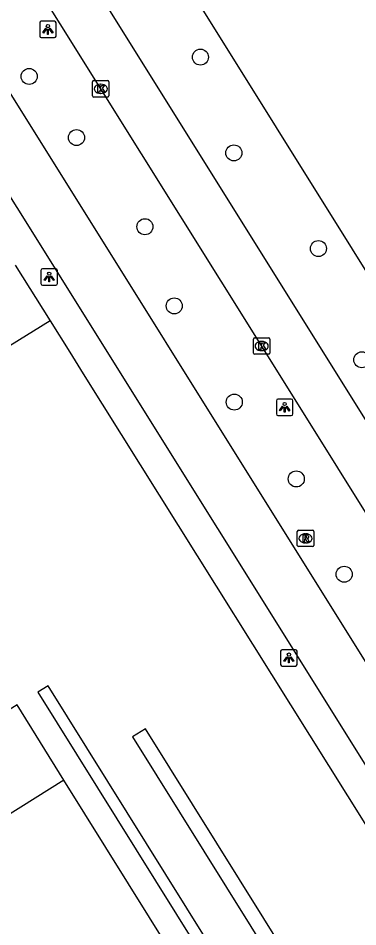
# Model space of a CAD drawing. Extents: x 159280 to 160375, y 384531 to 385872.
# Drawn here: x 159814.2 to 159834.9, y 385571.9 to 385627.3 of the extents above; entities that cross this region are included whole.
import ezdxf

# ---------------------------------------------------------------- set-up
doc = ezdxf.new("R2010")
doc.units = 0
for name, color, linetype in [('IMGEO_Boom', 7, 'Continuous'), ('IMGEO_Fietspad_gesloten', 7, 'Continuous'), ('IMGEO_Kolk', 7, 'Continuous'), ('IMGEO_Lichtpunt', 7, 'Continuous'), ('IMGEO_Pand', 7, 'Continuous'), ('IMGEO_Rijbaan_regionaal_gesloten', 7, 'Continuous'), ('IMGEO_Rioolput', 7, 'Continuous'), ('IMGEO_Voetgangersgebied_open', 7, 'Continuous'), ('IMGEO_Voetpad_open', 7, 'Continuous')]:
    doc.layers.add(name, color=color, linetype=linetype)

msp = doc.modelspace()

# ---------------------------------------------------------------- linework, layer by layer
at = {"layer": 'IMGEO_Boom'}
for centre in [(159825.316, 385624.952), (159814.886, 385623.775), (159817.77, 385620.045), (159827.354, 385619.112), (159821.936, 385614.611), (159832.505, 385613.277), (159823.722, 385609.782), (159835.149, 385606.495), (159827.38, 385603.914), (159831.155, 385599.227), (159834.074, 385593.416)]:
    msp.add_circle(centre, 0.489, dxfattribs=at)
at = {"layer": 'IMGEO_Fietspad_gesloten'}
for points in [[(159683.485, 385818.555), (159695.188, 385802.278), (159729.815, 385750), (159737.215, 385738.828), (159738.844, 385736.282), (159769.444, 385687.297), (159773.292, 385681.136), (159801.995, 385635.214), (159838.479, 385576.785), (159874.063, 385519.7)], [(159876.93, 385521.556), (159841.351, 385578.498), (159804.978, 385636.776), (159794.348, 385653.769)]]:
    msp.add_lwpolyline(points, dxfattribs=at)
at = {"layer": 'IMGEO_Kolk'}
for p, q in [((159818.746, 385622.594), (159818.746, 385623.446)), ((159818.821, 385623.52), (159819.673, 385623.52)), ((159819.234, 385623.3), (159819.259, 385623.3)), ((159819.747, 385623.446), (159819.747, 385622.594)), ((159819.257, 385622.74), (159819.232, 385622.74)), ((159819.673, 385622.52), (159818.821, 385622.52)), ((159828.547, 385606.906), (159828.547, 385607.758)), ((159828.622, 385607.832), (159829.474, 385607.832)), ((159829.548, 385607.758), (159829.548, 385606.906)), ((159829.035, 385607.612), (159829.06, 385607.612)), ((159829.474, 385606.832), (159828.622, 385606.832)), ((159829.058, 385607.052), (159829.033, 385607.052))]:
    msp.add_line(p, q, dxfattribs=at)
for points in [[(159818.746, 385622.594), (159818.746, 385623.446)], [(159818.821, 385623.52), (159819.673, 385623.52)], [(159819.067, 385623.22), (159819.19, 385623.22), (159819.19, 385623.069), (159819.32, 385623.22), (159819.484, 385623.22), (159819.338, 385623.069), (159819.491, 385622.82), (159819.339, 385622.82), (159819.254, 385622.984), (159819.19, 385622.917), (159819.19, 385622.82), (159819.067, 385622.82), (159819.067, 385623.22)], [(159819.747, 385623.446), (159819.747, 385622.594)], [(159819.673, 385622.52), (159818.821, 385622.52)], [(159828.547, 385606.906), (159828.547, 385607.758)], [(159828.622, 385607.832), (159829.474, 385607.832)], [(159829.548, 385607.758), (159829.548, 385606.906)], [(159828.868, 385607.532), (159828.991, 385607.532), (159828.991, 385607.381), (159829.121, 385607.532), (159829.285, 385607.532), (159829.139, 385607.381), (159829.292, 385607.132), (159829.14, 385607.132), (159829.055, 385607.296), (159828.991, 385607.229), (159828.991, 385607.132), (159828.868, 385607.132), (159828.868, 385607.532)], [(159829.474, 385606.832), (159828.622, 385606.832)]]:
    msp.add_lwpolyline(points, dxfattribs=at)
for centre, start, end in [((159818.823, 385623.444), 91.552, 178.448), ((159818.823, 385623.444), 91.552, 178.448), ((159819.671, 385623.444), 1.552, 88.448), ((159819.671, 385623.444), 1.552, 88.448), ((159818.823, 385622.596), 181.552, 268.448), ((159818.823, 385622.596), 181.552, 268.448), ((159819.671, 385622.596), 271.552, 358.448), ((159819.671, 385622.596), 271.552, 358.448), ((159828.624, 385607.756), 91.552, 178.448), ((159828.624, 385607.756), 91.552, 178.448), ((159829.472, 385607.756), 1.552, 88.448), ((159829.472, 385607.756), 1.552, 88.448), ((159828.624, 385606.908), 181.552, 268.448), ((159828.624, 385606.908), 181.552, 268.448), ((159829.472, 385606.908), 271.552, 358.448), ((159829.472, 385606.908), 271.552, 358.448)]:
    msp.add_arc(centre, 0.0765, start, end, dxfattribs=at)
for centre, major_axis, ratio, start_param, end_param in [((159819.233, 385623.02), (-0.387, 0.002), 0.722429, 4.712389, 7.853982), ((159819.258, 385623.02), (-0.39, 0.002), 0.717154, 1.570796, 4.712389), ((159829.034, 385607.332), (-0.387, 0.002), 0.722429, 4.712389, 7.853982), ((159829.059, 385607.332), (-0.39, 0.002), 0.717154, 1.570796, 4.712389)]:
    msp.add_ellipse(centre, major_axis=major_axis, ratio=ratio, start_param=start_param, end_param=end_param, dxfattribs=at)
at = {"layer": 'IMGEO_Lichtpunt'}
for p, q in [((159815.528, 385627.047), (159815.528, 385626.24)), ((159815.528, 385627.047), (159815.528, 385626.24)), ((159816.43, 385627.142), (159815.622, 385627.142)), ((159816.43, 385627.142), (159815.622, 385627.142)), ((159816.524, 385626.24), (159816.524, 385627.047)), ((159816.524, 385626.24), (159816.524, 385627.047)), ((159815.622, 385626.146), (159816.43, 385626.146)), ((159815.622, 385626.146), (159816.43, 385626.146)), ((159815.607, 385611.95), (159815.607, 385611.143)), ((159815.607, 385611.95), (159815.607, 385611.143)), ((159816.509, 385612.045), (159815.701, 385612.045)), ((159816.509, 385612.045), (159815.701, 385612.045)), ((159816.603, 385611.143), (159816.603, 385611.95)), ((159816.603, 385611.143), (159816.603, 385611.95)), ((159815.701, 385611.049), (159816.509, 385611.049)), ((159815.701, 385611.049), (159816.509, 385611.049)), ((159829.948, 385603.999), (159829.948, 385603.192)), ((159829.948, 385603.999), (159829.948, 385603.192)), ((159830.85, 385604.094), (159830.042, 385604.094)), ((159830.85, 385604.094), (159830.042, 385604.094)), ((159830.944, 385603.192), (159830.944, 385603.999)), ((159830.944, 385603.192), (159830.944, 385603.999)), ((159830.042, 385603.098), (159830.85, 385603.098)), ((159830.042, 385603.098), (159830.85, 385603.098)), ((159831.106, 385588.814), (159830.298, 385588.814)), ((159831.106, 385588.814), (159830.298, 385588.814)), ((159830.204, 385588.719), (159830.204, 385587.912)), ((159830.204, 385588.719), (159830.204, 385587.912)), ((159831.2, 385587.912), (159831.2, 385588.719)), ((159831.2, 385587.912), (159831.2, 385588.719)), ((159830.298, 385587.818), (159831.106, 385587.818)), ((159830.298, 385587.818), (159831.106, 385587.818))]:
    msp.add_line(p, q, dxfattribs=at)
for points in [[(159815.902, 385626.711), (159815.941, 385626.683), (159815.753, 385626.421), (159815.715, 385626.448), (159815.902, 385626.711)], [(159816.004, 385626.663), (159816.051, 385626.663), (159816.051, 385626.341), (159816.004, 385626.341), (159816.004, 385626.663)], [(159816.114, 385626.683), (159816.152, 385626.71), (159816.339, 385626.448), (159816.3, 385626.42), (159816.114, 385626.683)], [(159815.981, 385611.614), (159816.02, 385611.586), (159815.832, 385611.324), (159815.794, 385611.351), (159815.981, 385611.614)], [(159816.083, 385611.566), (159816.13, 385611.566), (159816.13, 385611.244), (159816.083, 385611.244), (159816.083, 385611.566)], [(159816.193, 385611.586), (159816.231, 385611.613), (159816.418, 385611.351), (159816.379, 385611.323), (159816.193, 385611.586)], [(159830.322, 385603.663), (159830.361, 385603.635), (159830.173, 385603.373), (159830.135, 385603.4), (159830.322, 385603.663)], [(159830.424, 385603.615), (159830.471, 385603.615), (159830.471, 385603.293), (159830.424, 385603.293), (159830.424, 385603.615)], [(159830.534, 385603.635), (159830.572, 385603.662), (159830.759, 385603.4), (159830.72, 385603.372), (159830.534, 385603.635)], [(159830.578, 385588.383), (159830.617, 385588.355), (159830.429, 385588.093), (159830.391, 385588.12), (159830.578, 385588.383)], [(159830.68, 385588.335), (159830.727, 385588.335), (159830.727, 385588.013), (159830.68, 385588.013), (159830.68, 385588.335)], [(159830.79, 385588.355), (159830.828, 385588.382), (159831.015, 385588.12), (159830.976, 385588.092), (159830.79, 385588.355)]]:
    msp.add_lwpolyline(points, dxfattribs=at)
for centre in [(159816.027, 385626.845), (159816.106, 385611.748), (159830.447, 385603.797), (159830.703, 385588.517)]:
    msp.add_circle(centre, 0.0994, dxfattribs=at)
for centre, start, end in [((159815.622, 385627.047), 90, 180), ((159815.622, 385627.047), 90, 180), ((159816.43, 385627.047), 0, 90), ((159816.43, 385627.047), 0, 90), ((159815.622, 385626.24), 180, 270), ((159815.622, 385626.24), 180, 270), ((159816.43, 385626.24), 270, 0), ((159816.43, 385626.24), 270, 360), ((159815.701, 385611.95), 90, 180), ((159815.701, 385611.95), 90, 180), ((159816.509, 385611.95), 0, 90), ((159816.509, 385611.95), 0, 90), ((159815.701, 385611.143), 180, 270), ((159815.701, 385611.143), 180, 270), ((159816.509, 385611.143), 270, 0), ((159816.509, 385611.143), 270, 360), ((159830.042, 385603.999), 90, 180), ((159830.042, 385603.999), 90, 180), ((159830.85, 385603.999), 0, 90), ((159830.85, 385603.999), 0, 90), ((159830.042, 385603.192), 180, 270), ((159830.042, 385603.192), 180, 270), ((159830.85, 385603.192), 270, 0), ((159830.85, 385603.192), 270, 360), ((159830.298, 385588.719), 90, 180), ((159830.298, 385588.719), 90, 180), ((159831.106, 385588.719), 0, 90), ((159831.106, 385588.719), 0, 90), ((159830.298, 385587.912), 180, 270), ((159830.298, 385587.912), 180, 270), ((159831.106, 385587.912), 270, 0), ((159831.106, 385587.912), 270, 360)]:
    msp.add_arc(centre, 0.0946, start, end, dxfattribs=at)
at = {"layer": 'IMGEO_Pand'}
for points in [[(159817.007, 385580.869), (159811.586, 385577.468), (159805.406, 385573.591), (159804.077, 385575.728), (159802.913, 385574.996), (159794.714, 385569.897), (159821.203, 385527.404), (159836.253, 385503.261)], [(159857.661, 385513.679), (159858.523, 385514.215), (159857.359, 385516.083), (159817.007, 385580.869)]]:
    msp.add_lwpolyline(points, dxfattribs=at)
at = {"layer": 'IMGEO_Rijbaan_regionaal_gesloten'}
for points in [[(159798.174, 385671.514), (159816.144, 385642.784), (159875.925, 385546.962), (159887.6, 385528.252)], [(159794.086, 385668.963), (159812.087, 385640.123), (159853.276, 385574.135)], [(159847.311, 385577.733), (159845.85, 385580.372), (159838.316, 385592.486), (159829.049, 385607.333), (159819.248, 385623.021), (159809.43, 385638.724), (159800.143, 385653.567), (159799.559, 385654.409)]]:
    msp.add_lwpolyline(points, dxfattribs=at)
at = {"layer": 'IMGEO_Rioolput'}
for p, q in [((159831.218, 385595.179), (159831.218, 385596.031)), ((159831.293, 385596.105), (159832.145, 385596.105)), ((159832.219, 385596.031), (159832.219, 385595.179)), ((159831.706, 385595.885), (159831.731, 385595.885)), ((159832.145, 385595.105), (159831.293, 385595.105)), ((159831.729, 385595.325), (159831.704, 385595.325))]:
    msp.add_line(p, q, dxfattribs=at)
for points in [[(159831.218, 385595.179), (159831.218, 385596.031)], [(159831.293, 385596.105), (159832.145, 385596.105)], [(159832.219, 385596.031), (159832.219, 385595.179)], [(159831.807, 385595.803), (159831.555, 385595.805), (159831.555, 385595.405)], [(159831.555, 385595.405), (159831.679, 385595.405), (159831.679, 385595.567), (159831.69, 385595.567)], [(159831.733, 385595.724), (159831.679, 385595.724), (159831.679, 385595.643)], [(159831.679, 385595.643), (159831.731, 385595.643)], [(159831.737, 385595.538), (159831.808, 385595.405), (159831.948, 385595.405), (159831.883, 385595.531)], [(159832.145, 385595.105), (159831.293, 385595.105)]]:
    msp.add_lwpolyline(points, dxfattribs=at)
for centre, radius, start, end in [((159831.295, 385596.029), 0.0765, 91.552, 178.448), ((159831.295, 385596.029), 0.0765, 91.552, 178.448), ((159832.143, 385596.029), 0.0765, 1.552, 88.448), ((159832.143, 385596.029), 0.0765, 1.552, 88.448), ((159831.689, 385595.514), 0.0533, 26.0293, 88.6989), ((159831.715, 385595.832), 0.19, 274.7715, 282.9687), ((159831.739, 385595.628), 0.0964, 77.0061, 93.1865), ((159831.753, 385595.685), 0.0378, 276.6634, 79.6772), ((159831.806, 385595.693), 0.109, 350.3612, 89.416), ((159831.804, 385595.693), 0.112, 277.5842, 350.9817), ((159831.788, 385595.478), 0.108, 29.5134, 73.7905), ((159831.295, 385595.181), 0.0765, 181.552, 268.448), ((159831.295, 385595.181), 0.0765, 181.552, 268.448), ((159832.143, 385595.181), 0.0765, 271.552, 358.448), ((159832.143, 385595.181), 0.0765, 271.552, 358.448)]:
    msp.add_arc(centre, radius, start, end, dxfattribs=at)
for centre, major_axis, ratio, start_param, end_param in [((159831.705, 385595.605), (-0.387, 0.002), 0.722429, 4.712389, 7.853982), ((159831.73, 385595.605), (-0.39, 0.002), 0.717154, 1.570796, 4.712389)]:
    msp.add_ellipse(centre, major_axis=major_axis, ratio=ratio, start_param=start_param, end_param=end_param, dxfattribs=at)
at = {"layer": 'IMGEO_Voetgangersgebied_open'}
msp.add_lwpolyline([(159816.163, 385608.864), (159810.814, 385605.553), (159813.698, 385600.882), (159777.394, 385578.184)], dxfattribs=at)
at = {"layer": 'IMGEO_Voetpad_open'}
for points in [[(159814.04, 385612.258), (159816.163, 385608.864)], [(159816.163, 385608.864), (159817.354, 385606.96), (159818.175, 385605.648), (159836.594, 385576.197), (159870.398, 385521.998), (159871.202, 385520.706), (159872.808, 385518.126)], [(159817.007, 385580.869), (159814.157, 385585.444), (159800.999, 385577.268), (159794.33, 385588.001), (159786.464, 385583.19)], [(159862.879, 385505.031), (159865.014, 385514.814), (159862.893, 385518.297), (159862.345, 385519.176), (159821.971, 385583.983), (159821.19, 385583.496), (159861.565, 385518.692), (159859.253, 385517.259), (159816.042, 385586.615), (159815.419, 385586.228), (159858.625, 385516.869), (159859.738, 385515.081), (159858.486, 385512.329)]]:
    msp.add_lwpolyline(points, dxfattribs=at)

doc.saveas('drawing.dxf')
